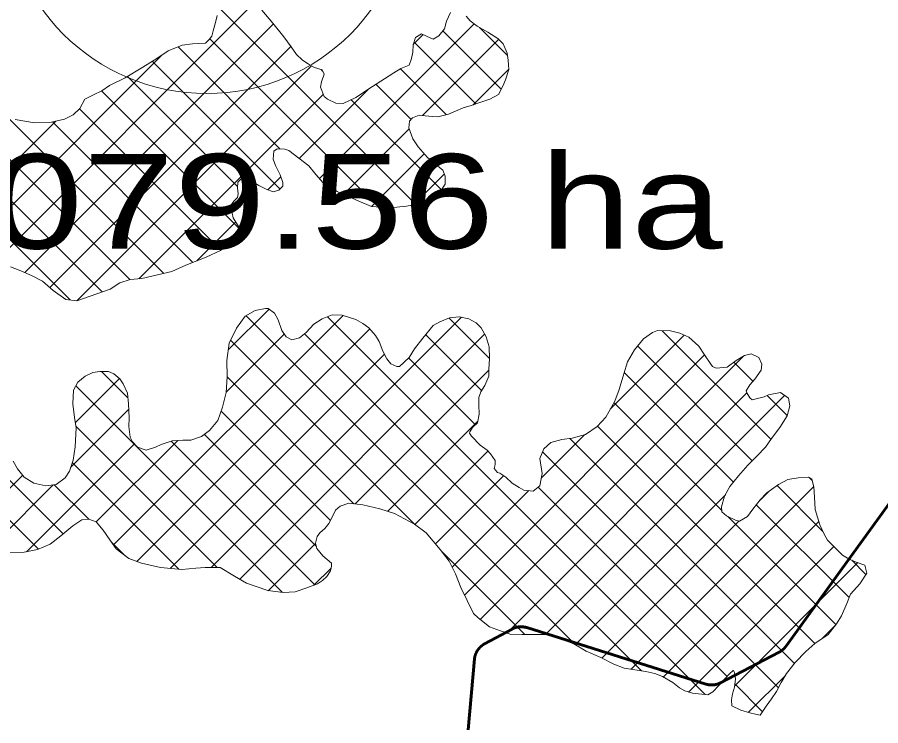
# Model space of a CAD drawing. Extents: x -1643653 to 4543381, y 1624270 to 13878484.
# Drawn here: x 694532 to 699098, y 8951469 to 8955215 of the extents above; entities that cross this region are included whole.
import ezdxf

# ---------------------------------------------------------------- set-up
doc = ezdxf.new("R2010")
doc.units = 0
doc.header["$LTSCALE"] = 200
doc.linetypes.add('MEDIUM_DASHED', pattern=[4.5, 3, -1.5])
for name, color, linetype, lineweight in [('1', 7, 'Continuous', 13), ('27', 7, 'Continuous', 53), ('29', 7, 'Continuous', 13), ('45', 7, 'Continuous', 13), ('60', 7, 'Continuous', 53)]:
    doc.layers.add(name, color=color, linetype=linetype, lineweight=lineweight)
doc.layers.add('63', color=7, linetype='Continuous')

msp = doc.modelspace()

# ---------------------------------------------------------------- linework, layer by layer
at = {"layer": '1', "lineweight": 25}
msp.add_spline([(814781, 9009175.5), (814787.2, 9009173.4), (814796.9, 9009173.4), (814799.4, 9009172.4), (814805.1, 9009174.5), (814805.6, 9009176.5), (814811.7, 9009179.5), (814811.7, 9009179.5), (814801.5, 9009181), (814790.7, 9009181.5), (814784.1, 9009183.1), (814777.4, 9009185.1), (814778.4, 9009175.5)], degree=3, dxfattribs=at)
at = {"layer": '27'}
for p, q in [((698954.1, 8952383.9), (699674, 8953380.8)), ((699674, 8953380.8), (698954.1, 8952383.9))]:
    msp.add_line(p, q, dxfattribs=at)
for points in [[(696959.9, 8951857.5), (696961.2, 8951860), (696962.6, 8951862.5), (696964, 8951865), (696965.5, 8951867.4), (696967, 8951869.7), (696968.6, 8951872), (696970.3, 8951874.3), (696972.1, 8951876.5), (696973.9, 8951878.7), (696975.7, 8951880.8), (696977.7, 8951882.9), (696979.7, 8951884.9), (696981.7, 8951886.9), (696983.8, 8951888.8), (696985.9, 8951890.6), (696988.1, 8951892.4), (696990.4, 8951894.1), (696992.7, 8951895.8), (696995, 8951897.3), (696997.4, 8951898.8), (696999.8, 8951900.3), (697002.3, 8951901.7), (697148.5, 8951980.6), (697149.2, 8951981), (697151.7, 8951982.2), (697154.3, 8951983.5), (697156.9, 8951984.6), (697159.5, 8951985.7), (697162.1, 8951986.7), (697164.8, 8951987.6), (697167.5, 8951988.4), (697170.2, 8951989.2), (697173, 8951989.9), (697175.7, 8951990.5), (697178.5, 8951991), (697181.3, 8951991.5), (697184.1, 8951991.9), (697186.9, 8951992.2), (697189.7, 8951992.4), (697192.6, 8951992.5), (697195.4, 8951992.6), (697198.2, 8951992.6), (697201, 8951992.5), (697203.9, 8951992.3), (697206.7, 8951992), (697209.5, 8951991.7), (697212.3, 8951991.2), (697215.1, 8951990.8), (697217.8, 8951990.2), (697220.6, 8951989.5), (697223.3, 8951988.8), (697226, 8951988), (698174, 8951689.5), (698176.1, 8951688.9), (698178.9, 8951688.1), (698181.6, 8951687.5), (698184.4, 8951686.9), (698187.2, 8951686.3), (698189.9, 8951685.9), (698192.8, 8951685.6), (698195.6, 8951685.3), (698198.4, 8951685.1), (698201.2, 8951685), (698204, 8951684.9), (698206.9, 8951685), (698209.7, 8951685.1), (698212.5, 8951685.3), (698215.3, 8951685.6), (698218.1, 8951685.9), (698220.9, 8951686.3), (698223.7, 8951686.9), (698226.5, 8951687.5), (698229.2, 8951688.1), (698232, 8951688.9), (698234.7, 8951689.7), (698237.3, 8951690.6), (698240, 8951691.6), (698242.6, 8951692.6), (698245.2, 8951693.8), (698247.8, 8951695), (698250.3, 8951696.2), (698561.5, 8951858.5), (698562.6, 8951859.1), (698565.1, 8951860.4), (698567.5, 8951861.9), (698569.9, 8951863.4), (698572.2, 8951865), (698574.5, 8951866.6), (698576.8, 8951868.3), (698579, 8951870.1), (698581.1, 8951871.9), (698583.2, 8951873.8), (698585.3, 8951875.8), (698587.3, 8951877.8), (698589.2, 8951879.8), (698591.1, 8951882), (698592.9, 8951884.1), (698594.7, 8951886.3), (698596.3, 8951888.6), (698954.1, 8952383.9)], [(698954.1, 8952383.9), (698596.3, 8951888.6), (698594.7, 8951886.3), (698592.9, 8951884.1), (698591.1, 8951882), (698589.2, 8951879.8), (698587.3, 8951877.8), (698585.3, 8951875.8), (698583.2, 8951873.8), (698581.1, 8951871.9), (698579, 8951870.1), (698576.8, 8951868.3), (698574.5, 8951866.6), (698572.2, 8951865), (698569.9, 8951863.4), (698567.5, 8951861.9), (698565.1, 8951860.4), (698562.6, 8951859.1), (698561.5, 8951858.5), (698250.3, 8951696.2), (698247.8, 8951695), (698245.2, 8951693.8), (698242.6, 8951692.6), (698240, 8951691.6), (698237.3, 8951690.6), (698234.7, 8951689.7), (698232, 8951688.9), (698229.2, 8951688.1), (698226.5, 8951687.5), (698223.7, 8951686.9), (698220.9, 8951686.3), (698218.1, 8951685.9), (698215.3, 8951685.6), (698212.5, 8951685.3), (698209.7, 8951685.1), (698206.9, 8951685), (698204, 8951684.9), (698201.2, 8951685), (698198.4, 8951685.1), (698195.6, 8951685.3), (698192.8, 8951685.6), (698189.9, 8951685.9), (698187.2, 8951686.3), (698184.4, 8951686.9), (698181.6, 8951687.5), (698178.9, 8951688.1), (698176.1, 8951688.9), (698174, 8951689.5), (697226, 8951988), (697223.3, 8951988.8), (697220.6, 8951989.5), (697217.8, 8951990.2), (697215.1, 8951990.8), (697212.3, 8951991.2), (697209.5, 8951991.7), (697206.7, 8951992), (697203.9, 8951992.3), (697201, 8951992.5), (697198.2, 8951992.6), (697195.4, 8951992.6), (697192.6, 8951992.5), (697189.7, 8951992.4), (697186.9, 8951992.2), (697184.1, 8951991.9), (697181.3, 8951991.5), (697178.5, 8951991), (697175.7, 8951990.5), (697173, 8951989.9), (697170.2, 8951989.2), (697167.5, 8951988.4), (697164.8, 8951987.6), (697162.1, 8951986.7), (697159.5, 8951985.7), (697156.9, 8951984.6), (697154.3, 8951983.5), (697151.7, 8951982.2), (697149.2, 8951981), (697148.5, 8951980.6), (697002.3, 8951901.7), (696999.8, 8951900.3), (696997.4, 8951898.8), (696995, 8951897.3), (696992.7, 8951895.8), (696990.4, 8951894.1), (696988.1, 8951892.4), (696985.9, 8951890.6), (696983.8, 8951888.8), (696981.7, 8951886.9), (696979.7, 8951884.9), (696977.7, 8951882.9), (696975.7, 8951880.8), (696973.9, 8951878.7), (696972.1, 8951876.5), (696970.3, 8951874.3), (696968.6, 8951872), (696967, 8951869.7), (696965.5, 8951867.4), (696964, 8951865), (696962.6, 8951862.5), (696961.2, 8951860), (696959.9, 8951857.5)], [(696915.8, 8951446.8), (696950.2, 8951822.8), (696950.5, 8951825.1), (696950.8, 8951827.9), (696951.3, 8951830.7), (696951.8, 8951833.4), (696952.4, 8951836.2), (696953.1, 8951839), (696953.8, 8951841.7), (696954.7, 8951844.4), (696955.6, 8951847.1), (696956.5, 8951849.7), (696957.6, 8951852.3), (696958.7, 8951854.9), (696959.9, 8951857.5)], [(696959.9, 8951857.5), (696958.7, 8951854.9), (696957.6, 8951852.3), (696956.5, 8951849.7), (696955.6, 8951847.1), (696954.7, 8951844.4), (696953.8, 8951841.7), (696953.1, 8951839), (696952.4, 8951836.2), (696951.8, 8951833.4), (696951.3, 8951830.7), (696950.8, 8951827.9), (696950.5, 8951825.1), (696950.2, 8951822.8), (696915.8, 8951446.8)]]:
    msp.add_lwpolyline(points, dxfattribs=at)
at = {"layer": '29'}
for p, q in [((694435.5, 8953941), (695774.8, 8955280.2)), ((696639.1, 8954225.8), (695609.1, 8955255.8)), ((694571.6, 8953865), (695886.9, 8955180.3)), ((696129.6, 8954362.3), (696948.1, 8955180.7)), ((697125.2, 8955012.4), (696976.4, 8955161.2)), ((696626.3, 8955071.1), (696678.5, 8955123.3)), ((697091.5, 8954834.1), (696782.2, 8955143.4)), ((696440.4, 8954212.4), (695550.9, 8955101.8)), ((696956.8, 8954756.6), (696630.4, 8955083)), ((696675, 8954695.6), (697078, 8955098.5)), ((694704.4, 8953785.6), (695979.2, 8955060.5)), ((695922.5, 8954518.2), (695382.6, 8955058)), ((694302.5, 8954020.1), (695298.1, 8955015.7)), ((695921.7, 8954306.8), (695246, 8954982.5)), ((694847.1, 8953716.2), (696088.5, 8954957.6)), ((696147, 8954930), (696138.5, 8954938.5)), ((696800.9, 8954700.4), (696558.2, 8954943)), ((696943.7, 8954752.1), (697130.7, 8954939.1)), ((695697, 8954319.4), (695114.9, 8954901.5)), ((696614.6, 8954674.5), (696428.6, 8954860.5)), ((695704.7, 8954099.6), (694979.1, 8954825.1)), ((695175.3, 8953832.2), (696151.1, 8954808.1)), ((696023.6, 8954468.4), (696392, 8954836.8)), ((696775.3, 8954301.8), (696298, 8954779.1)), ((695608.6, 8953983.5), (694861.1, 8954731)), ((693748.9, 8953678.6), (694736.5, 8954666.2)), ((694980.7, 8953762.9), (694052.9, 8954690.6)), ((695127.5, 8953828.2), (694257, 8954698.7)), ((695306.7, 8953861.1), (694486.2, 8954681.6)), ((695461.2, 8953918.7), (694718, 8954662)), ((694811.2, 8953720.3), (693897.2, 8954634.2)), ((696257.3, 8954277.8), (696604.2, 8954624.8)), ((696406.2, 8954214.6), (696684.7, 8954493.1)), ((696627, 8954223.3), (696790.7, 8954387)), ((695857.8, 8954302.6), (695926.5, 8954371.3)), ((695482.5, 8953927.3), (695687.9, 8954132.7)), ((695648.2, 8953456.7), (695863.4, 8953671.8)), ((695040.7, 8952424.9), (696254.7, 8953638.8)), ((695557.6, 8952305.3), (696881.3, 8953629.1)), ((697482, 8951898), (695742.8, 8953637.1)), ((698170, 8951634.2), (696172.5, 8953631.7)), ((697030.2, 8953410.5), (696816.3, 8953624.3)), ((695165.2, 8952337.2), (696396.1, 8953568.1)), ((695637.2, 8953233.5), (695943.8, 8953540.1)), ((695708.4, 8952244), (697003.6, 8953539.2)), ((697832.8, 8951759.3), (696050.9, 8953541.2)), ((696987.4, 8953241.1), (696691.6, 8953536.9)), ((697667.7, 8953142.7), (698059.1, 8953534)), ((698517.7, 8952983.6), (697943.3, 8953557.9)), ((694775, 8952483.7), (693758.8, 8953499.9)), ((696635.1, 8952532.8), (695660.3, 8953507.6)), ((698418.6, 8952870.5), (697812.2, 8953477)), ((694644.1, 8952402.4), (693605.5, 8953441)), ((695341.1, 8952301), (696473.6, 8953433.5)), ((696896.9, 8952159.7), (698166.6, 8953429.4)), ((696980.7, 8952031.4), (698374.9, 8953425.6)), ((696955.5, 8953060.9), (696602.9, 8953413.4)), ((698422.5, 8953290.9), (698321.8, 8953391.6)), ((695117, 8953202.3), (694977.3, 8953342)), ((696318.8, 8952642.2), (697025.9, 8953349.4)), ((698319.7, 8952757.4), (697741, 8953336)), ((694839.7, 8953072.4), (695072, 8953304.6)), ((696312.7, 8952643), (695642.2, 8953313.5)), ((695932.3, 8952174.8), (694841.5, 8953265.7)), ((697120.8, 8951959.4), (698390.3, 8953228.8)), ((697324.9, 8951951.4), (698589.5, 8953215.9)), ((698603.9, 8953109.5), (698497.5, 8953215.9)), ((698257.8, 8952607.1), (697687.1, 8953177.8)), ((694814.4, 8952834.9), (695121.6, 8953142.1)), ((696188.5, 8952555), (695610.4, 8953133.1)), ((696492, 8952603.3), (696967.7, 8953079.1)), ((695589.8, 8952305.2), (694842.7, 8953052.3)), ((698749, 8951903.8), (697600.3, 8953052.5)), ((694950.2, 8952546.5), (695380.8, 8952977.1)), ((696105.5, 8952213.8), (695345.7, 8952973.6)), ((696113.8, 8952417.7), (695521.8, 8953009.6)), ((697302.5, 8952777.5), (697532.5, 8953007.4)), ((698642.2, 8951798.4), (697453.3, 8952987.3)), ((694580.8, 8952389.2), (695151.5, 8952959.9)), ((696634.2, 8952533.4), (697021.4, 8952920.6)), ((698558.2, 8951670.3), (697310.4, 8952918.1)), ((695386.7, 8952296.2), (694822.8, 8952860.1)), ((692449, 8950681.7), (694561.2, 8952793.9)), ((696743.7, 8952430.8), (697103.6, 8952790.7)), ((694358.1, 8952378.7), (694721.8, 8952742.4)), ((694910.1, 8952560.6), (694727.8, 8952743)), ((698735.6, 8952765.7), (698721.4, 8952779.9)), ((696832.3, 8952307.2), (697237.4, 8952712.4)), ((698286, 8951730.3), (697286.4, 8952730)), ((697777.7, 8951767.7), (698744.7, 8952734.8)), ((698460, 8952662.2), (698504.2, 8952706.4)), ((698792.5, 8952496.7), (698550.1, 8952739.1)), ((697483.1, 8951897.3), (698278.3, 8952692.6)), ((698930.6, 8952146.4), (698440, 8952637)), ((698861, 8952003.9), (698289.5, 8952575.4)), ((697624.1, 8951826.3), (698349.6, 8952551.8)), ((697949.6, 8951727.6), (698770.6, 8952548.5)), ((695103.2, 8952367.6), (695027.3, 8952443.5)), ((695859.6, 8952183.1), (696109.6, 8952433.1)), ((697216, 8951951.8), (696776, 8952391.8)), ((698081.7, 8951647.5), (698850.4, 8952416.2)), ((698325.1, 8951678.7), (698977.7, 8952331.4)), ((699019.8, 8952269.3), (698945.3, 8952343.8)), ((696100.5, 8952211.9), (696191.7, 8952303)), ((698790.9, 8951932.4), (698856, 8951997.5)), ((698398.6, 8951540.1), (698594, 8951735.5)), ((698472.9, 8951543.4), (698326.4, 8951690))]:
    msp.add_line(p, q, dxfattribs=at)
for points in [[(695825.1, 8955252.4), (695884.4, 8955183.4), (695942.4, 8955111.8), (695981.2, 8955057.8), (696009.6, 8955017.6), (696039.1, 8954990), (696072.4, 8954966.4), (696104.4, 8954949), (696143.9, 8954936.8), (696154.3, 8954914.2), (696140.9, 8954873.4), (696136.2, 8954845.4), (696155.8, 8954796.2), (696172.5, 8954781.2), (696217.2, 8954760.2), (696255.3, 8954759.4), (696323.4, 8954790.8), (696410.2, 8954849), (696474.3, 8954889.1), (696523.4, 8954921.5), (696561.1, 8954944.8), (696604.1, 8954961.9), (696617.6, 8954996.3), (696624.7, 8955030.6), (696625.5, 8955068.7), (696638.9, 8955108.2), (696669.1, 8955127.6), (696695.9, 8955115.3), (696731.7, 8955099.3), (696761.9, 8955116.2), (696790.6, 8955154.6), (696802.7, 8955194.1), (696822.4, 8955240)], [(694520.9, 8954674.7), (694623.9, 8954657), (694712.6, 8954660.7), (694782.2, 8954676.8), (694827.6, 8954699), (694862.7, 8954732.4), (694889.9, 8954782.3), (694935.3, 8954805.7), (694979.4, 8954825.3), (695019.7, 8954853.7), (695102.9, 8954894.1), (695196, 8954951.2), (695270.2, 8954997.8), (695330.6, 8955036.7), (695403.8, 8955066.8), (695458.3, 8955075.1), (695491.2, 8955076.8), (695526.8, 8955077.3), (695546.8, 8955096.6), (695561.8, 8955115.8), (695569, 8955142.5), (695579.9, 8955187.1), (695589.5, 8955224)], [(696906.4, 8955220.8), (696927, 8955197), (696964.2, 8955168.3), (697020.4, 8955136), (697074.2, 8955102.5), (697101.2, 8955074.9), (697123.4, 8955024.4), (697128.9, 8954989), (697130.8, 8954939.5), (697113.8, 8954884.8), (697100.3, 8954850.3), (697076.7, 8954806.9)], [(697076.7, 8954806.9), (697031.2, 8954781.7), (696984.4, 8954765.9), (696933.3, 8954748.6), (696890.1, 8954735.7), (696849.1, 8954718.4), (696811.7, 8954703.2), (696756, 8954688.6), (696728.1, 8954690.7), (696688.7, 8954694), (696658.2, 8954697.4), (696622.9, 8954683), (696606.6, 8954666.3), (696602, 8954630.7), (696624.3, 8954571.4), (696652.8, 8954529.9), (696701.7, 8954473.4), (696735.1, 8954444.7), (696782.5, 8954406), (696795.6, 8954375.7), (696794.9, 8954332.6), (696768.8, 8954291.6), (696718.5, 8954256.7), (696655.4, 8954229.3), (696590.9, 8954215.7), (696504.8, 8954208.3), (696405.7, 8954214.6), (696334.3, 8954244.1), (696274.3, 8954270), (696223.3, 8954293.4), (696150.4, 8954339.4), (696110.5, 8954383.3), (696074.3, 8954429.8), (695968, 8954510.8), (695947.6, 8954516.9), (695907, 8954518.9), (695888.1, 8954507.3), (695886.1, 8954464.1), (695898, 8954431.3), (695922.7, 8954382.1), (695937.2, 8954340.5), (695936.2, 8954322.7), (695916.2, 8954300.8), (695884.6, 8954292.8), (695847.6, 8954306.3), (695809.3, 8954324.8), (695782.4, 8954341), (695741.6, 8954356.9), (695713.7, 8954359.1), (695698.7, 8954342.4), (695696.5, 8954313.2), (695699.5, 8954281.5), (695697.2, 8954261.2), (695679.7, 8954244.5), (695667.2, 8954227.8), (695663.7, 8954203.7), (695674.5, 8954154.3), (695705.6, 8954104), (695703.2, 8954092.6), (695660.9, 8954026), (695607, 8953982.2), (695531.3, 8953947), (695424, 8953903.7), (695349.6, 8953871), (695273.7, 8953853.5), (695191.5, 8953833.4), (695129.4, 8953828.8), (695073.8, 8953811.6), (695023.5, 8953778), (694848, 8953716.1), (694788.2, 8953722.9), (694721.7, 8953770.2), (694665.2, 8953820.3), (694607.7, 8953850), (694542.7, 8953877), (694496.8, 8953895.5)], [(694511.4, 8952868.1), (694533.5, 8952827.7), (694569.6, 8952783.8), (694620.7, 8952751.5), (694683.1, 8952738.3), (694738.8, 8952744.2), (694785.3, 8952780.3), (694807.7, 8952814.8), (694827.2, 8952873.4), (694837.7, 8952943.3), (694844, 8953043.6), (694835.7, 8953099.3), (694825.9, 8953171.5), (694830, 8953243.9), (694852.3, 8953286.1), (694891.2, 8953318.3), (694931.6, 8953336.6), (694969.6, 8953342.1), (695014, 8953341.4), (695042, 8953329.1), (695074.1, 8953302.9), (695092.2, 8953276.5), (695114.4, 8953227.3), (695120.2, 8953171.6), (695123.7, 8953098), (695123, 8953051.1), (695130.1, 8952995.3), (695141.8, 8952970.1), (695168.9, 8952941.3), (695214.7, 8952926.7), (695262.7, 8952941.2), (695293, 8952955.6), (695351.1, 8952975.4), (695406.9, 8952978.7), (695450, 8952979.2), (695505.6, 8952997.7), (695549.6, 8953030), (695592, 8953083.8), (695617.7, 8953152.7), (695637, 8953230.3), (695642.3, 8953314.1), (695641.2, 8953400.3), (695652.7, 8953491.8), (695691, 8953571), (695737.1, 8953633.8), (695790, 8953664.9), (695844.4, 8953675.7), (695859.6, 8953674.7), (695891.6, 8953651), (695911.1, 8953614.5), (695930.9, 8953558.9)], [(695930.9, 8953558.9), (695954.2, 8953524.9), (695983.6, 8953508.8), (696024, 8953519.5), (696059.2, 8953547.9), (696100.4, 8953592.8), (696144.5, 8953621.3), (696197.5, 8953641), (696249.5, 8953640.4), (696323.4, 8953617.3), (696359.2, 8953596.2), (696391.2, 8953573.8), (696427.3, 8953532.4), (696446.7, 8953500.9), (696465.1, 8953450.4), (696486, 8953408.8), (696507.9, 8953382.4), (696538.5, 8953368.9), (696553.7, 8953369.1), (696605.1, 8953415.4), (696632.4, 8953461.4), (696676.1, 8953517.8), (696731.1, 8953585.8), (696766.3, 8953605.3), (696818.1, 8953625), (696868.7, 8953632), (696920.9, 8953620), (696959.2, 8953600.2), (696984.9, 8953572.6), (697010.9, 8953526), (697026.8, 8953472.9), (697030.2, 8953410.8), (697025.9, 8953352.4), (697026.3, 8953318.1), (697004.1, 8953268.4), (696983, 8953233.8), (696973.2, 8953204.5), (696973.7, 8953166.5), (696975.6, 8953117), (696966.1, 8953071.2), (696939.8, 8953045.5), (696924.8, 8953023.8), (696923.7, 8953016.1), (696934, 8952999.8), (696980.3, 8952952.2), (697016.2, 8952926), (697035.5, 8952906), (697060, 8952870.8), (697059, 8952850.4), (697054.2, 8952830.1), (697072.3, 8952807.5), (697083.7, 8952803.8), (697115.7, 8952782.7), (697149.1, 8952751.4), (697186.2, 8952729), (697211.8, 8952715.4), (697260, 8952709.7), (697295.2, 8952736.8), (697307, 8952802.9), (697295.8, 8952882.7), (697316.8, 8952933.7), (697354.4, 8952965.9), (697411.3, 8952981.9), (697465.7, 8952988.9), (697537.8, 8953008.9), (697599.4, 8953051.6), (697644.4, 8953100.4), (697691.5, 8953186), (697714.8, 8953247.2), (697739.1, 8953329.9), (697758.6, 8953393.6), (697795.8, 8953457.5), (697843.3, 8953514), (697891.1, 8953547.6), (697917.6, 8953558.1)], [(697917.6, 8953558.1), (697986.4, 8953557.7), (698035.7, 8953544.4), (698083, 8953523.4), (698135.6, 8953475.9), (698166.6, 8953429.4), (698199, 8953380.3), (698208, 8953369), (698228.4, 8953359.1), (698286.7, 8953365), (698334.5, 8953401.1), (698377.3, 8953427), (698412.7, 8953435.1), (698453.5, 8953415.3), (698469.2, 8953380), (698465.8, 8953349.5), (698432.2, 8953302.2), (698405.9, 8953271.4), (698387.3, 8953240.7), (698390, 8953229.3), (698405.6, 8953202.9), (698418.4, 8953192.9), (698481.6, 8953207.7), (698504.3, 8953219.4), (698567.6, 8953230.3), (698611.1, 8953201.7), (698618, 8953161.2), (698603.4, 8953107.8), (698564.9, 8953046.4), (698521.2, 8952988.7), (698488.9, 8952941.3), (698442.5, 8952895.1), (698395, 8952846.2), (698346.2, 8952789.8), (698300, 8952733.4), (698272.8, 8952682.3), (698255.7, 8952626.2), (698258.6, 8952599.6), (698283, 8952578.4), (698334.1, 8952554.9), (698351.8, 8952551.4), (698393.4, 8952576), (698422.1, 8952614.4), (698460.8, 8952663.1), (698495.8, 8952700.4), (698557.4, 8952744.3), (698607.8, 8952770.3), (698661, 8952779.9), (698715.5, 8952783.2), (698733.4, 8952773.2), (698745.3, 8952732.8), (698748.6, 8952678.3), (698750.7, 8952612.4), (698775.8, 8952531.5), (698799.3, 8952482.3), (698816.2, 8952449.6), (698856.1, 8952410.8), (698895.9, 8952371.9), (698930.4, 8952349.6), (698968.7, 8952334.8), (699013.3, 8952317.7), (699024, 8952275.9), (698988, 8952219.6), (698937.9, 8952164.4), (698918.2, 8952116), (698891.2, 8952049.7), (698863.8, 8952007.4), (698820.2, 8951952.3), (698749.7, 8951904.5), (698702.1, 8951862), (698645.8, 8951802.9), (698599.6, 8951745.2), (698572.3, 8951697.9), (698547.5, 8951649.4), (698520.1, 8951612.2), (698492.7, 8951572.5), (698460.1, 8951524.5)], [(696850, 8952272.1), (696816, 8952339.5), (696769.3, 8952400.6), (696694.7, 8952488.6), (696632.7, 8952534.5), (696527.5, 8952592.1), (696450.2, 8952616.6), (696358.8, 8952637.2), (696285.2, 8952646.4), (696239.4, 8952630.1), (696215.2, 8952608.6), (696196, 8952568.1), (696179.4, 8952538.9), (696158.9, 8952512.4), (696132.2, 8952489.6), (696118.1, 8952470.6), (696109.1, 8952435.1), (696116.6, 8952407.1), (696148.2, 8952367.6), (696193.7, 8952328.1), (696193.7, 8952312.8), (696188.5, 8952287.5), (696169.3, 8952258.3), (696146.4, 8952236.9), (696119.6, 8952219.2), (696063.7, 8952197.8), (696001.4, 8952177.8), (695937.9, 8952174.2), (695856.6, 8952183.5), (695743.8, 8952223.3), (695680.4, 8952260.4), (695605.7, 8952305.1), (695525.7, 8952305.5), (695476.2, 8952301.8), (695402.5, 8952294.5), (695289.5, 8952306.4), (695189.3, 8952328.4), (695122.1, 8952352.8), (695055, 8952405.2), (695020.9, 8952452.3), (694986.8, 8952503.2), (694950.2, 8952546.6), (694910.9, 8952560.7), (694874.1, 8952558.3), (694825.7, 8952526.8), (694763.2, 8952473.7), (694705.9, 8952429.5), (694639.8, 8952400.5), (694568.6, 8952386.9), (694470.8, 8952384.7)], [(698460.1, 8951524.5), (698436.5, 8951530.6), (698406.3, 8951538), (698358.2, 8951550.9), (698311.3, 8951575.2), (698308.8, 8951605.7), (698314.1, 8951638.7), (698324.4, 8951673), (698329.6, 8951717.4), (698324.7, 8951750.4), (698319.7, 8951761.9), (698318.4, 8951761.9), (698299.3, 8951744.2), (698275, 8951718.9), (698240.6, 8951680.9), (698211.2, 8951648), (698183.2, 8951632.9), (698102, 8951640.8), (698062.7, 8951653.7), (698033.6, 8951670.3), (697998.1, 8951698.4), (697944.9, 8951730.4), (697904.3, 8951745.8), (697856.1, 8951756.2), (697797.8, 8951764), (697741.9, 8951774.4), (697686.1, 8951795), (697617.7, 8951829.5), (697540.4, 8951862.8), (697474.5, 8951902.5), (697390.8, 8951934.6), (697347.7, 8951951.3), (697201.7, 8951951.9), (697139.5, 8951953.4), (697087.5, 8951970.1), (697029.2, 8951991.9), (696969.7, 8952040.4), (696944.4, 8952063.4), (696910.4, 8952130.8), (696877.7, 8952200.8), (696850, 8952272.1)]]:
    msp.add_lwpolyline(points, dxfattribs=at)
at = {"layer": '45'}
msp.add_circle((695534.6, 8955885.3), 1073.6, dxfattribs=at)
at = {"layer": '60', "linetype": 'MEDIUM_DASHED', "lineweight": 40}
msp.add_line((700750.8, 8954871.7), (698954.1, 8952383.9), dxfattribs=at)
at = {"layer": '60'}
for points in [[(698954.1, 8952383.9), (698596.3, 8951888.6), (698594.7, 8951886.3), (698592.9, 8951884.1), (698591.1, 8951882), (698589.2, 8951879.8), (698587.3, 8951877.8), (698585.3, 8951875.8), (698583.2, 8951873.8), (698581.1, 8951871.9), (698579, 8951870.1), (698576.8, 8951868.3), (698574.5, 8951866.6), (698572.2, 8951865), (698569.9, 8951863.4), (698567.5, 8951861.9), (698565.1, 8951860.4), (698562.6, 8951859.1), (698561.5, 8951858.5), (698250.3, 8951696.2), (698247.8, 8951695), (698245.2, 8951693.8), (698242.6, 8951692.6), (698240, 8951691.6), (698237.3, 8951690.6), (698234.7, 8951689.7), (698232, 8951688.9), (698229.2, 8951688.1), (698226.5, 8951687.5), (698223.7, 8951686.9), (698220.9, 8951686.3), (698218.1, 8951685.9), (698215.3, 8951685.6), (698212.5, 8951685.3), (698209.7, 8951685.1), (698206.9, 8951685), (698204, 8951684.9), (698201.2, 8951685), (698198.4, 8951685.1), (698195.6, 8951685.3), (698192.8, 8951685.6), (698189.9, 8951685.9), (698187.2, 8951686.3), (698184.4, 8951686.9), (698181.6, 8951687.5), (698178.9, 8951688.1), (698176.1, 8951688.9), (698174, 8951689.5), (697226, 8951988), (697223.3, 8951988.8), (697220.6, 8951989.5), (697217.8, 8951990.2), (697215.1, 8951990.8), (697212.3, 8951991.2), (697209.5, 8951991.7), (697206.7, 8951992), (697203.9, 8951992.3), (697201, 8951992.5), (697198.2, 8951992.6), (697195.4, 8951992.6), (697192.6, 8951992.5), (697189.7, 8951992.4), (697186.9, 8951992.2), (697184.1, 8951991.9), (697181.3, 8951991.5), (697178.5, 8951991), (697175.7, 8951990.5), (697173, 8951989.9), (697170.2, 8951989.2), (697167.5, 8951988.4), (697164.8, 8951987.6), (697162.1, 8951986.7), (697159.5, 8951985.7), (697156.9, 8951984.6), (697154.3, 8951983.5), (697151.7, 8951982.2), (697149.2, 8951981), (697148.5, 8951980.6), (697002.3, 8951901.7), (696999.8, 8951900.3), (696997.4, 8951898.8), (696995, 8951897.3), (696992.7, 8951895.8), (696990.4, 8951894.1), (696988.1, 8951892.4), (696985.9, 8951890.6), (696983.8, 8951888.8), (696981.7, 8951886.9), (696979.7, 8951884.9), (696977.7, 8951882.9), (696975.7, 8951880.8), (696973.9, 8951878.7), (696972.1, 8951876.5), (696970.3, 8951874.3), (696968.6, 8951872), (696967, 8951869.7), (696965.5, 8951867.4), (696964, 8951865), (696962.6, 8951862.5), (696961.2, 8951860), (696959.9, 8951857.5)], [(696959.9, 8951857.5), (696958.7, 8951854.9), (696957.6, 8951852.3), (696956.5, 8951849.7), (696955.6, 8951847.1), (696954.7, 8951844.4), (696953.8, 8951841.7), (696953.1, 8951839), (696952.4, 8951836.2), (696951.8, 8951833.4), (696951.3, 8951830.7), (696950.8, 8951827.9), (696950.5, 8951825.1), (696950.2, 8951822.8), (696915.8, 8951446.8)]]:
    msp.add_lwpolyline(points, dxfattribs=at)

# ---------------------------------------------------------------- texts
at = {"layer": '63', "width": 1.3}
msp.add_text(' 9079.56 ha', height=500, dxfattribs=at).set_placement((693670.4, 8953991.7))

doc.saveas('drawing.dxf')
